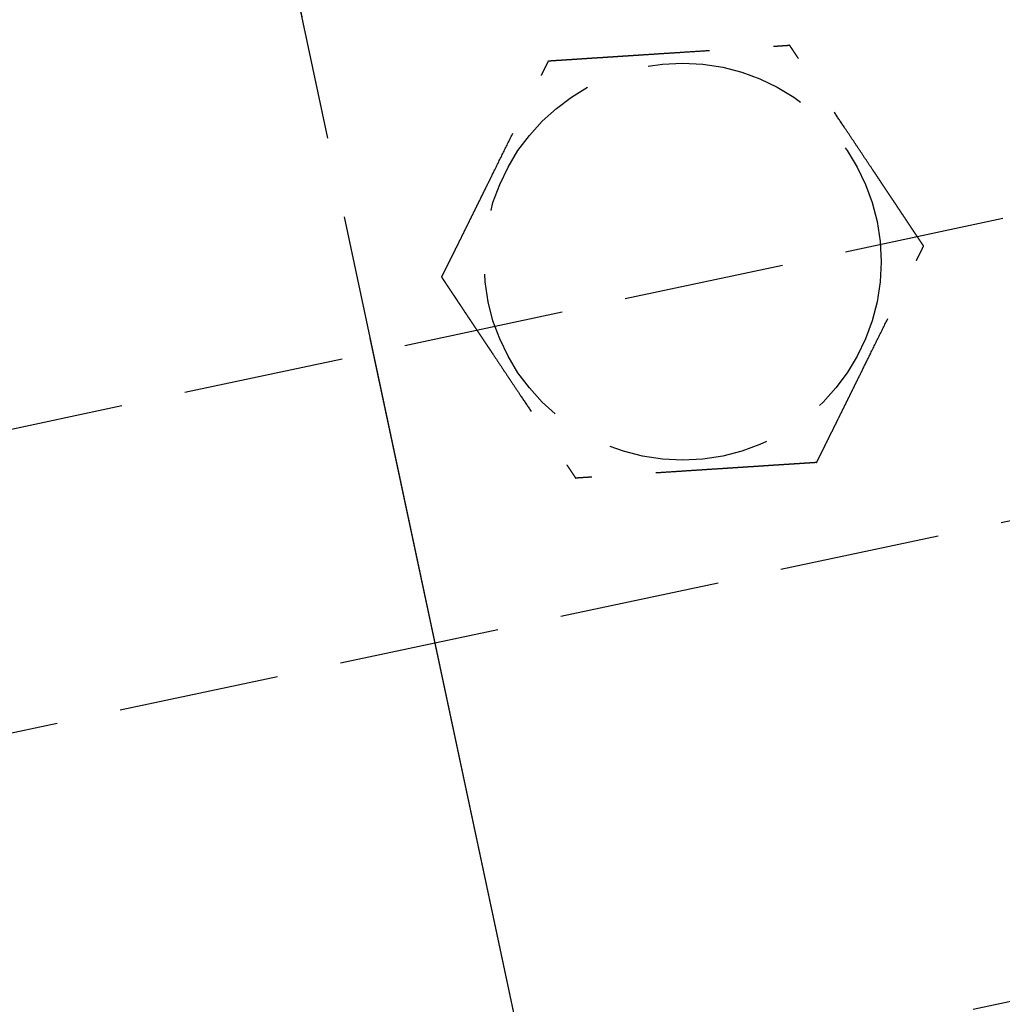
# Model space of a CAD drawing. Header units: millimetres. Extents: x -50096 to 615650, y 194565 to 243945.
# Tile 326 of 354: x 261113 to 261144, y 221329 to 221360. Entities that reach past the tile are written whole.
import ezdxf

# ---------------------------------------------------------------- set-up
doc = ezdxf.new("R2010")
doc.units = ezdxf.units.MM
doc.linetypes.add('ГТО-1 Пунктир', pattern=[7, 5, -2])
doc.linetypes.add('осевая', pattern=[50.8, 31.75, -6.35, 6.35, -6.35])
for name, color, linetype, lineweight in [('ГТО-2_Размеры_035', 2, 'Continuous', 35), ('ОГОС_Пунктир_025', 151, 'ГТО-1 Пунктир', 25), ('ОГСО_Оси_025', 7, 'осевая', 25)]:
    doc.layers.add(name, color=color, linetype=linetype, lineweight=lineweight)

# ---------------------------------------------------------------- blocks, each defined once
blk = doc.blocks.new('ОГСО_Затвор_План')
at = {"layer": 'ОГОС_Пунктир_025'}
for p, q in [((-804.171, -137.499), (-1174.17, -137.499)), ((-804.171, -137.499), (-1174.17, -137.499)), ((-904.17, -152.101), (-784.671, -152.101))]:
    blk.add_line(p, q, dxfattribs=at)
blk.add_lwpolyline([(-877.928, -175.75), (-1127.151, -175.809, -0.414283), (-1137.153, -165.809), (-1137.153, -138.25, -0.414214), (-1127.153, -128.25), (-877.928, -128.25)], format="xyb", dxfattribs=at)
blk.add_circle((-894.17, -127.499), 6.172, dxfattribs=at)
blk.add_circle((-894.17, -127.499), 6.172, dxfattribs=at)
for points, knots in [([(-901.597, -126.417), (-901.597, -126.416), (-901.595, -126.413), (-901.592, -126.41), (-901.588, -126.405), (-901.584, -126.4), (-901.579, -126.393), (-901.572, -126.385), (-901.564, -126.374), (-901.555, -126.362), (-901.544, -126.349), (-901.532, -126.334), (-901.519, -126.318), (-901.502, -126.296), (-901.481, -126.269), (-901.455, -126.237), (-901.428, -126.202), (-901.399, -126.166), (-901.37, -126.128), (-901.334, -126.083), (-901.291, -126.029), (-901.243, -125.968), (-901.193, -125.904), (-901.142, -125.839), (-901.089, -125.773), (-901.036, -125.706), (-900.96, -125.61), (-900.861, -125.484), (-900.739, -125.33), (-900.616, -125.173), (-900.491, -125.015), (-900.365, -124.856), (-900.239, -124.697), (-900.113, -124.536), (-899.986, -124.376), (-899.803, -124.144), (-899.565, -123.843), (-899.232, -123.421), (-898.859, -122.948), (-898.543, -122.549), (-898.326, -122.273), (-898.206, -122.122), (-898.087, -121.971), (-897.969, -121.821), (-897.851, -121.672), (-897.735, -121.525), (-897.635, -121.398), (-897.55, -121.291), (-897.482, -121.204), (-897.415, -121.119), (-897.358, -121.047), (-897.311, -120.988), (-897.275, -120.942), (-897.239, -120.897), (-897.205, -120.854), (-897.172, -120.811), (-897.14, -120.771), (-897.112, -120.736), (-897.088, -120.706), (-897.069, -120.681), (-897.05, -120.658), (-897.033, -120.636), (-897.017, -120.615), (-897.003, -120.597), (-896.99, -120.582), (-896.98, -120.568), (-896.971, -120.557), (-896.963, -120.547), (-896.957, -120.539), (-896.952, -120.533), (-896.949, -120.529), (-896.947, -120.527), (-896.947, -120.526), (-896.946, -120.526)], [0, 0, 0, 0, 0.004182, 0.008797, 0.014275, 0.021049, 0.029551, 0.040214, 0.053194, 0.068473, 0.085818, 0.104993, 0.125765, 0.147899, 0.186716, 0.228314, 0.272434, 0.318813, 0.367193, 0.417312, 0.492943, 0.571351, 0.652175, 0.735056, 0.819634, 0.905547, 0.992437, 1.187015, 1.384222, 1.583667, 1.784962, 1.987716, 2.191542, 2.396048, 2.600847, 2.805548, 3.279756, 3.752759, 4.418911, 5.086096, 5.279547, 5.472711, 5.665166, 5.856488, 6.046256, 6.234045, 6.419434, 6.531413, 6.64193, 6.75058, 6.856957, 6.916901, 6.975706, 7.033118, 7.088884, 7.142749, 7.19446, 7.243764, 7.276857, 7.308463, 7.338412, 7.366534, 7.392658, 7.416614, 7.435447, 7.452366, 7.467208, 7.479807, 7.489999, 7.49762, 7.502504, 7.504452, 7.505541, 7.505541, 7.505541, 7.505541]), ([(-901.597, -126.417), (-901.597, -126.416), (-901.595, -126.413), (-901.592, -126.41), (-901.588, -126.405), (-901.584, -126.4), (-901.579, -126.393), (-901.572, -126.385), (-901.564, -126.374), (-901.555, -126.362), (-901.544, -126.349), (-901.532, -126.334), (-901.519, -126.318), (-901.502, -126.296), (-901.481, -126.269), (-901.455, -126.237), (-901.428, -126.202), (-901.399, -126.166), (-901.37, -126.128), (-901.334, -126.083), (-901.291, -126.029), (-901.243, -125.968), (-901.193, -125.904), (-901.142, -125.839), (-901.089, -125.773), (-901.036, -125.706), (-900.96, -125.61), (-900.861, -125.484), (-900.739, -125.33), (-900.616, -125.173), (-900.491, -125.015), (-900.365, -124.856), (-900.239, -124.697), (-900.113, -124.536), (-899.986, -124.376), (-899.803, -124.144), (-899.565, -123.843), (-899.232, -123.421), (-898.859, -122.948), (-898.543, -122.549), (-898.326, -122.273), (-898.206, -122.122), (-898.087, -121.971), (-897.969, -121.821), (-897.851, -121.672), (-897.735, -121.525), (-897.635, -121.398), (-897.55, -121.291), (-897.482, -121.204), (-897.415, -121.119), (-897.358, -121.047), (-897.311, -120.988), (-897.275, -120.942), (-897.239, -120.897), (-897.205, -120.854), (-897.172, -120.811), (-897.14, -120.771), (-897.112, -120.736), (-897.088, -120.706), (-897.069, -120.681), (-897.05, -120.658), (-897.033, -120.636), (-897.017, -120.615), (-897.003, -120.597), (-896.99, -120.582), (-896.98, -120.568), (-896.971, -120.557), (-896.963, -120.547), (-896.957, -120.539), (-896.952, -120.533), (-896.949, -120.529), (-896.947, -120.527), (-896.947, -120.526), (-896.946, -120.526)], [0, 0, 0, 0, 0.004182, 0.008797, 0.014275, 0.021049, 0.029551, 0.040214, 0.053194, 0.068473, 0.085818, 0.104993, 0.125765, 0.147899, 0.186716, 0.228314, 0.272434, 0.318813, 0.367193, 0.417312, 0.492943, 0.571351, 0.652175, 0.735056, 0.819634, 0.905547, 0.992437, 1.187015, 1.384222, 1.583667, 1.784962, 1.987716, 2.191542, 2.396048, 2.600847, 2.805548, 3.279756, 3.752759, 4.418911, 5.086096, 5.279547, 5.472711, 5.665166, 5.856488, 6.046256, 6.234045, 6.419434, 6.531413, 6.64193, 6.75058, 6.856957, 6.916901, 6.975706, 7.033118, 7.088884, 7.142749, 7.19446, 7.243764, 7.276857, 7.308463, 7.338412, 7.366534, 7.392658, 7.416614, 7.435447, 7.452366, 7.467208, 7.479807, 7.489999, 7.49762, 7.502504, 7.504452, 7.505541, 7.505541, 7.505541, 7.505541]), ([(-896.946, -120.526), (-896.945, -120.526), (-896.943, -120.527), (-896.939, -120.527), (-896.934, -120.528), (-896.929, -120.529), (-896.922, -120.53), (-896.915, -120.531), (-896.905, -120.532), (-896.894, -120.534), (-896.881, -120.536), (-896.867, -120.538), (-896.851, -120.54), (-896.834, -120.542), (-896.815, -120.545), (-896.793, -120.548), (-896.767, -120.552), (-896.736, -120.557), (-896.704, -120.561), (-896.671, -120.566), (-896.636, -120.571), (-896.6, -120.577), (-896.563, -120.582), (-896.519, -120.588), (-896.466, -120.596), (-896.405, -120.605), (-896.343, -120.614), (-896.28, -120.623), (-896.215, -120.633), (-896.149, -120.642), (-896.082, -120.652), (-896.015, -120.662), (-895.916, -120.676), (-895.785, -120.695), (-895.621, -120.719), (-895.456, -120.743), (-895.29, -120.768), (-895.122, -120.792), (-894.953, -120.817), (-894.784, -120.841), (-894.614, -120.866), (-894.444, -120.891), (-894.273, -120.916), (-894.034, -120.95), (-893.727, -120.995), (-893.351, -121.05), (-892.976, -121.105), (-892.555, -121.166), (-892.087, -121.234), (-891.701, -121.291), (-891.445, -121.328), (-891.318, -121.346), (-891.192, -121.365), (-891.066, -121.383), (-890.942, -121.401), (-890.818, -121.419), (-890.695, -121.437), (-890.574, -121.455), (-890.466, -121.471), (-890.373, -121.484), (-890.295, -121.496), (-890.217, -121.507), (-890.14, -121.518), (-890.075, -121.528), (-890.019, -121.536), (-889.974, -121.542), (-889.93, -121.549), (-889.887, -121.555), (-889.846, -121.561), (-889.806, -121.567), (-889.767, -121.572), (-889.734, -121.577), (-889.705, -121.582), (-889.681, -121.585), (-889.659, -121.588), (-889.637, -121.591), (-889.617, -121.594), (-889.599, -121.597), (-889.583, -121.599), (-889.569, -121.601), (-889.557, -121.603), (-889.547, -121.605), (-889.538, -121.606), (-889.531, -121.607), (-889.526, -121.608), (-889.522, -121.608), (-889.52, -121.608), (-889.52, -121.609), (-889.519, -121.609)], [0, 0, 0, 0, 0.003645, 0.007567, 0.012042, 0.017346, 0.023756, 0.031548, 0.040999, 0.052271, 0.06531, 0.079964, 0.096078, 0.113498, 0.132072, 0.151645, 0.181004, 0.211969, 0.244427, 0.278269, 0.313382, 0.349658, 0.386985, 0.425251, 0.484866, 0.546217, 0.60913, 0.673436, 0.738961, 0.805533, 0.872982, 0.941134, 1.009818, 1.173364, 1.338708, 1.505641, 1.673956, 1.843445, 2.013901, 2.185115, 2.356881, 2.528991, 2.701236, 2.87341, 3.253803, 3.633193, 4.011947, 4.390429, 4.911086, 5.431743, 5.559878, 5.687814, 5.81536, 5.942329, 6.06853, 6.193775, 6.317875, 6.440641, 6.561884, 6.642699, 6.722522, 6.801139, 6.878337, 6.953901, 7.000478, 7.046165, 7.090802, 7.13423, 7.176288, 7.216817, 7.255657, 7.292649, 7.318041, 7.342291, 7.365294, 7.386951, 7.407157, 7.425811, 7.44281, 7.456047, 7.467889, 7.478247, 7.487031, 7.49415, 7.499515, 7.503034, 7.504639, 7.505536, 7.505536, 7.505536, 7.505536]), ([(-896.946, -120.526), (-896.945, -120.526), (-896.943, -120.527), (-896.939, -120.527), (-896.934, -120.528), (-896.929, -120.529), (-896.922, -120.53), (-896.915, -120.531), (-896.905, -120.532), (-896.894, -120.534), (-896.881, -120.536), (-896.867, -120.538), (-896.851, -120.54), (-896.834, -120.542), (-896.815, -120.545), (-896.793, -120.548), (-896.767, -120.552), (-896.736, -120.557), (-896.704, -120.561), (-896.671, -120.566), (-896.636, -120.571), (-896.6, -120.577), (-896.563, -120.582), (-896.519, -120.588), (-896.466, -120.596), (-896.405, -120.605), (-896.343, -120.614), (-896.28, -120.623), (-896.215, -120.633), (-896.149, -120.642), (-896.082, -120.652), (-896.015, -120.662), (-895.916, -120.676), (-895.785, -120.695), (-895.621, -120.719), (-895.456, -120.743), (-895.29, -120.768), (-895.122, -120.792), (-894.953, -120.817), (-894.784, -120.841), (-894.614, -120.866), (-894.444, -120.891), (-894.273, -120.916), (-894.034, -120.95), (-893.727, -120.995), (-893.351, -121.05), (-892.976, -121.105), (-892.555, -121.166), (-892.087, -121.234), (-891.701, -121.291), (-891.445, -121.328), (-891.318, -121.346), (-891.192, -121.365), (-891.066, -121.383), (-890.942, -121.401), (-890.818, -121.419), (-890.695, -121.437), (-890.574, -121.455), (-890.466, -121.471), (-890.373, -121.484), (-890.295, -121.496), (-890.217, -121.507), (-890.14, -121.518), (-890.075, -121.528), (-890.019, -121.536), (-889.974, -121.542), (-889.93, -121.549), (-889.887, -121.555), (-889.846, -121.561), (-889.806, -121.567), (-889.767, -121.572), (-889.734, -121.577), (-889.705, -121.582), (-889.681, -121.585), (-889.659, -121.588), (-889.637, -121.591), (-889.617, -121.594), (-889.599, -121.597), (-889.583, -121.599), (-889.569, -121.601), (-889.557, -121.603), (-889.547, -121.605), (-889.538, -121.606), (-889.531, -121.607), (-889.526, -121.608), (-889.522, -121.608), (-889.52, -121.608), (-889.52, -121.609), (-889.519, -121.609)], [0, 0, 0, 0, 0.003645, 0.007567, 0.012042, 0.017346, 0.023756, 0.031548, 0.040999, 0.052271, 0.06531, 0.079964, 0.096078, 0.113498, 0.132072, 0.151645, 0.181004, 0.211969, 0.244427, 0.278269, 0.313382, 0.349658, 0.386985, 0.425251, 0.484866, 0.546217, 0.60913, 0.673436, 0.738961, 0.805533, 0.872982, 0.941134, 1.009818, 1.173364, 1.338708, 1.505641, 1.673956, 1.843445, 2.013901, 2.185115, 2.356881, 2.528991, 2.701236, 2.87341, 3.253803, 3.633193, 4.011947, 4.390429, 4.911086, 5.431743, 5.559878, 5.687814, 5.81536, 5.942329, 6.06853, 6.193775, 6.317875, 6.440641, 6.561884, 6.642699, 6.722522, 6.801139, 6.878337, 6.953901, 7.000478, 7.046165, 7.090802, 7.13423, 7.176288, 7.216817, 7.255657, 7.292649, 7.318041, 7.342291, 7.365294, 7.386951, 7.407157, 7.425811, 7.44281, 7.456047, 7.467889, 7.478247, 7.487031, 7.49415, 7.499515, 7.503034, 7.504639, 7.505536, 7.505536, 7.505536, 7.505536]), ([(-886.743, -128.582), (-886.744, -128.581), (-886.745, -128.578), (-886.746, -128.575), (-886.748, -128.57), (-886.75, -128.565), (-886.752, -128.559), (-886.755, -128.552), (-886.759, -128.543), (-886.763, -128.533), (-886.768, -128.521), (-886.773, -128.507), (-886.779, -128.492), (-886.785, -128.476), (-886.792, -128.459), (-886.801, -128.438), (-886.81, -128.413), (-886.822, -128.384), (-886.834, -128.354), (-886.846, -128.323), (-886.859, -128.29), (-886.873, -128.257), (-886.887, -128.222), (-886.903, -128.18), (-886.923, -128.131), (-886.946, -128.074), (-886.969, -128.016), (-886.993, -127.956), (-887.017, -127.895), (-887.041, -127.833), (-887.066, -127.771), (-887.091, -127.707), (-887.128, -127.614), (-887.178, -127.491), (-887.239, -127.338), (-887.3, -127.183), (-887.363, -127.026), (-887.425, -126.869), (-887.488, -126.711), (-887.552, -126.552), (-887.615, -126.392), (-887.679, -126.232), (-887.742, -126.072), (-887.832, -125.848), (-887.947, -125.559), (-888.087, -125.207), (-888.227, -124.855), (-888.385, -124.459), (-888.56, -124.019), (-888.706, -123.652), (-888.806, -123.402), (-888.859, -123.268), (-888.912, -123.135), (-888.964, -123.003), (-889.017, -122.871), (-889.068, -122.741), (-889.12, -122.613), (-889.163, -122.503), (-889.2, -122.411), (-889.23, -122.336), (-889.259, -122.263), (-889.287, -122.192), (-889.312, -122.13), (-889.332, -122.078), (-889.349, -122.036), (-889.366, -121.994), (-889.382, -121.954), (-889.397, -121.915), (-889.412, -121.877), (-889.427, -121.841), (-889.439, -121.81), (-889.45, -121.783), (-889.459, -121.761), (-889.467, -121.739), (-889.475, -121.719), (-889.483, -121.7), (-889.49, -121.683), (-889.496, -121.668), (-889.501, -121.655), (-889.505, -121.644), (-889.509, -121.634), (-889.512, -121.626), (-889.515, -121.62), (-889.517, -121.615), (-889.518, -121.612), (-889.519, -121.61), (-889.519, -121.609), (-889.519, -121.609)], [0, 0, 0, 0, 0.00365, 0.007576, 0.012055, 0.017363, 0.023776, 0.03157, 0.041023, 0.052294, 0.065333, 0.079985, 0.096097, 0.113515, 0.132087, 0.151658, 0.181016, 0.211981, 0.24444, 0.278282, 0.313398, 0.349675, 0.387004, 0.425272, 0.484886, 0.546235, 0.609146, 0.673449, 0.738971, 0.80554, 0.872985, 0.941134, 1.009814, 1.173359, 1.338702, 1.505636, 1.673951, 1.843442, 2.013899, 2.185115, 2.356883, 2.528995, 2.701242, 2.873418, 3.253811, 3.6332, 4.011952, 4.390433, 4.91109, 5.431746, 5.575887, 5.719745, 5.863051, 6.005536, 6.14693, 6.286965, 6.425372, 6.561882, 6.642702, 6.72253, 6.801151, 6.878353, 6.953922, 7.000499, 7.046184, 7.09082, 7.134247, 7.176303, 7.21683, 7.255668, 7.292657, 7.318047, 7.342295, 7.365296, 7.386951, 7.407156, 7.425809, 7.44281, 7.456048, 7.467893, 7.478254, 7.48704, 7.494162, 7.499528, 7.503048, 7.504653, 7.50555, 7.50555, 7.50555, 7.50555]), ([(-886.743, -128.582), (-886.744, -128.581), (-886.745, -128.578), (-886.746, -128.575), (-886.748, -128.57), (-886.75, -128.565), (-886.752, -128.559), (-886.755, -128.552), (-886.759, -128.543), (-886.763, -128.533), (-886.768, -128.521), (-886.773, -128.507), (-886.779, -128.492), (-886.785, -128.476), (-886.792, -128.459), (-886.801, -128.438), (-886.81, -128.413), (-886.822, -128.384), (-886.834, -128.354), (-886.846, -128.323), (-886.859, -128.29), (-886.873, -128.257), (-886.887, -128.222), (-886.903, -128.18), (-886.923, -128.131), (-886.946, -128.074), (-886.969, -128.016), (-886.993, -127.956), (-887.017, -127.895), (-887.041, -127.833), (-887.066, -127.771), (-887.091, -127.707), (-887.128, -127.614), (-887.178, -127.491), (-887.239, -127.338), (-887.3, -127.183), (-887.363, -127.026), (-887.425, -126.869), (-887.488, -126.711), (-887.552, -126.552), (-887.615, -126.392), (-887.679, -126.232), (-887.742, -126.072), (-887.832, -125.848), (-887.947, -125.559), (-888.087, -125.207), (-888.227, -124.855), (-888.385, -124.459), (-888.56, -124.019), (-888.706, -123.652), (-888.806, -123.402), (-888.859, -123.268), (-888.912, -123.135), (-888.964, -123.003), (-889.017, -122.871), (-889.068, -122.741), (-889.12, -122.613), (-889.163, -122.503), (-889.2, -122.411), (-889.23, -122.336), (-889.259, -122.263), (-889.287, -122.192), (-889.312, -122.13), (-889.332, -122.078), (-889.349, -122.036), (-889.366, -121.994), (-889.382, -121.954), (-889.397, -121.915), (-889.412, -121.877), (-889.427, -121.841), (-889.439, -121.81), (-889.45, -121.783), (-889.459, -121.761), (-889.467, -121.739), (-889.475, -121.719), (-889.483, -121.7), (-889.49, -121.683), (-889.496, -121.668), (-889.501, -121.655), (-889.505, -121.644), (-889.509, -121.634), (-889.512, -121.626), (-889.515, -121.62), (-889.517, -121.615), (-889.518, -121.612), (-889.519, -121.61), (-889.519, -121.609), (-889.519, -121.609)], [0, 0, 0, 0, 0.00365, 0.007576, 0.012055, 0.017363, 0.023776, 0.03157, 0.041023, 0.052294, 0.065333, 0.079985, 0.096097, 0.113515, 0.132087, 0.151658, 0.181016, 0.211981, 0.24444, 0.278282, 0.313398, 0.349675, 0.387004, 0.425272, 0.484886, 0.546235, 0.609146, 0.673449, 0.738971, 0.80554, 0.872985, 0.941134, 1.009814, 1.173359, 1.338702, 1.505636, 1.673951, 1.843442, 2.013899, 2.185115, 2.356883, 2.528995, 2.701242, 2.873418, 3.253811, 3.6332, 4.011952, 4.390433, 4.91109, 5.431746, 5.575887, 5.719745, 5.863051, 6.005536, 6.14693, 6.286965, 6.425372, 6.561882, 6.642702, 6.72253, 6.801151, 6.878353, 6.953922, 7.000499, 7.046184, 7.09082, 7.134247, 7.176303, 7.21683, 7.255668, 7.292657, 7.318047, 7.342295, 7.365296, 7.386951, 7.407156, 7.425809, 7.44281, 7.456048, 7.467893, 7.478254, 7.48704, 7.494162, 7.499528, 7.503048, 7.504653, 7.50555, 7.50555, 7.50555, 7.50555]), ([(-901.597, -126.417), (-901.597, -126.418), (-901.596, -126.42), (-901.595, -126.424), (-901.593, -126.428), (-901.591, -126.433), (-901.588, -126.439), (-901.586, -126.447), (-901.582, -126.455), (-901.578, -126.466), (-901.573, -126.478), (-901.568, -126.492), (-901.562, -126.506), (-901.555, -126.523), (-901.548, -126.54), (-901.54, -126.561), (-901.53, -126.585), (-901.519, -126.614), (-901.507, -126.644), (-901.494, -126.676), (-901.481, -126.708), (-901.468, -126.742), (-901.454, -126.777), (-901.437, -126.818), (-901.418, -126.868), (-901.395, -126.925), (-901.372, -126.983), (-901.348, -127.043), (-901.324, -127.104), (-901.299, -127.165), (-901.274, -127.228), (-901.249, -127.291), (-901.212, -127.384), (-901.163, -127.507), (-901.102, -127.661), (-901.04, -127.816), (-900.978, -127.972), (-900.915, -128.13), (-900.852, -128.288), (-900.789, -128.447), (-900.726, -128.607), (-900.662, -128.766), (-900.598, -128.926), (-900.509, -129.151), (-900.394, -129.44), (-900.254, -129.792), (-900.114, -130.144), (-899.956, -130.54), (-899.781, -130.98), (-899.635, -131.347), (-899.535, -131.597), (-899.482, -131.731), (-899.429, -131.864), (-899.376, -131.996), (-899.324, -132.127), (-899.272, -132.257), (-899.221, -132.386), (-899.177, -132.496), (-899.141, -132.588), (-899.111, -132.662), (-899.082, -132.735), (-899.054, -132.807), (-899.029, -132.869), (-899.008, -132.921), (-898.991, -132.963), (-898.975, -133.004), (-898.959, -133.045), (-898.943, -133.084), (-898.928, -133.121), (-898.914, -133.157), (-898.902, -133.189), (-898.891, -133.216), (-898.882, -133.238), (-898.873, -133.259), (-898.865, -133.279), (-898.858, -133.298), (-898.851, -133.315), (-898.845, -133.331), (-898.84, -133.344), (-898.836, -133.355), (-898.832, -133.364), (-898.828, -133.372), (-898.826, -133.379), (-898.824, -133.384), (-898.823, -133.387), (-898.822, -133.389), (-898.822, -133.39), (-898.821, -133.39)], [0, 0, 0, 0, 0.003644, 0.007565, 0.012038, 0.017342, 0.023751, 0.031543, 0.040995, 0.052268, 0.065309, 0.079966, 0.096083, 0.113506, 0.132083, 0.151658, 0.181017, 0.211981, 0.244437, 0.278276, 0.313387, 0.349659, 0.386981, 0.425244, 0.484857, 0.546206, 0.60912, 0.673425, 0.738951, 0.805525, 0.872975, 0.941128, 1.009814, 1.173364, 1.33871, 1.505645, 1.673962, 1.843452, 2.013908, 2.185123, 2.356889, 2.528998, 2.701244, 2.873418, 3.253809, 3.633199, 4.011951, 4.390433, 4.911089, 5.431746, 5.575888, 5.719747, 5.863054, 6.005539, 6.146934, 6.286969, 6.425374, 6.561882, 6.642696, 6.722517, 6.801133, 6.87833, 6.953895, 7.000474, 7.046164, 7.090803, 7.134233, 7.176294, 7.216824, 7.255665, 7.292657, 7.318048, 7.342295, 7.365297, 7.386951, 7.407156, 7.42581, 7.44281, 7.456048, 7.467893, 7.478253, 7.48704, 7.494162, 7.499528, 7.503048, 7.504653, 7.50555, 7.50555, 7.50555, 7.50555]), ([(-901.597, -126.417), (-901.597, -126.418), (-901.596, -126.42), (-901.595, -126.424), (-901.593, -126.428), (-901.591, -126.433), (-901.588, -126.439), (-901.586, -126.447), (-901.582, -126.455), (-901.578, -126.466), (-901.573, -126.478), (-901.568, -126.492), (-901.562, -126.506), (-901.555, -126.523), (-901.548, -126.54), (-901.54, -126.561), (-901.53, -126.585), (-901.519, -126.614), (-901.507, -126.644), (-901.494, -126.676), (-901.481, -126.708), (-901.468, -126.742), (-901.454, -126.777), (-901.437, -126.818), (-901.418, -126.868), (-901.395, -126.925), (-901.372, -126.983), (-901.348, -127.043), (-901.324, -127.104), (-901.299, -127.165), (-901.274, -127.228), (-901.249, -127.291), (-901.212, -127.384), (-901.163, -127.507), (-901.102, -127.661), (-901.04, -127.816), (-900.978, -127.972), (-900.915, -128.13), (-900.852, -128.288), (-900.789, -128.447), (-900.726, -128.607), (-900.662, -128.766), (-900.598, -128.926), (-900.509, -129.151), (-900.394, -129.44), (-900.254, -129.792), (-900.114, -130.144), (-899.956, -130.54), (-899.781, -130.98), (-899.635, -131.347), (-899.535, -131.597), (-899.482, -131.731), (-899.429, -131.864), (-899.376, -131.996), (-899.324, -132.127), (-899.272, -132.257), (-899.221, -132.386), (-899.177, -132.496), (-899.141, -132.588), (-899.111, -132.662), (-899.082, -132.735), (-899.054, -132.807), (-899.029, -132.869), (-899.008, -132.921), (-898.991, -132.963), (-898.975, -133.004), (-898.959, -133.045), (-898.943, -133.084), (-898.928, -133.121), (-898.914, -133.157), (-898.902, -133.189), (-898.891, -133.216), (-898.882, -133.238), (-898.873, -133.259), (-898.865, -133.279), (-898.858, -133.298), (-898.851, -133.315), (-898.845, -133.331), (-898.84, -133.344), (-898.836, -133.355), (-898.832, -133.364), (-898.828, -133.372), (-898.826, -133.379), (-898.824, -133.384), (-898.823, -133.387), (-898.822, -133.389), (-898.822, -133.39), (-898.821, -133.39)], [0, 0, 0, 0, 0.003644, 0.007565, 0.012038, 0.017342, 0.023751, 0.031543, 0.040995, 0.052268, 0.065309, 0.079966, 0.096083, 0.113506, 0.132083, 0.151658, 0.181017, 0.211981, 0.244437, 0.278276, 0.313387, 0.349659, 0.386981, 0.425244, 0.484857, 0.546206, 0.60912, 0.673425, 0.738951, 0.805525, 0.872975, 0.941128, 1.009814, 1.173364, 1.33871, 1.505645, 1.673962, 1.843452, 2.013908, 2.185123, 2.356889, 2.528998, 2.701244, 2.873418, 3.253809, 3.633199, 4.011951, 4.390433, 4.911089, 5.431746, 5.575888, 5.719747, 5.863054, 6.005539, 6.146934, 6.286969, 6.425374, 6.561882, 6.642696, 6.722517, 6.801133, 6.87833, 6.953895, 7.000474, 7.046164, 7.090803, 7.134233, 7.176294, 7.216824, 7.255665, 7.292657, 7.318048, 7.342295, 7.365297, 7.386951, 7.407156, 7.42581, 7.44281, 7.456048, 7.467893, 7.478253, 7.48704, 7.494162, 7.499528, 7.503048, 7.504653, 7.50555, 7.50555, 7.50555, 7.50555]), ([(-891.394, -134.473), (-891.393, -134.472), (-891.392, -134.469), (-891.389, -134.465), (-891.385, -134.461), (-891.381, -134.456), (-891.376, -134.449), (-891.369, -134.44), (-891.361, -134.43), (-891.351, -134.418), (-891.341, -134.405), (-891.329, -134.39), (-891.316, -134.374), (-891.299, -134.352), (-891.278, -134.325), (-891.252, -134.293), (-891.225, -134.258), (-891.196, -134.222), (-891.166, -134.184), (-891.13, -134.138), (-891.088, -134.085), (-891.04, -134.024), (-890.99, -133.96), (-890.938, -133.895), (-890.886, -133.829), (-890.833, -133.762), (-890.757, -133.666), (-890.658, -133.54), (-890.536, -133.386), (-890.413, -133.229), (-890.288, -133.071), (-890.162, -132.912), (-890.036, -132.752), (-889.909, -132.592), (-889.783, -132.431), (-889.6, -132.2), (-889.362, -131.899), (-889.029, -131.477), (-888.656, -131.004), (-888.34, -130.605), (-888.123, -130.329), (-888.003, -130.178), (-887.884, -130.027), (-887.766, -129.877), (-887.648, -129.728), (-887.532, -129.58), (-887.432, -129.454), (-887.347, -129.347), (-887.279, -129.26), (-887.212, -129.175), (-887.155, -129.103), (-887.108, -129.044), (-887.072, -128.998), (-887.036, -128.953), (-887.002, -128.909), (-886.969, -128.867), (-886.937, -128.827), (-886.909, -128.792), (-886.885, -128.762), (-886.866, -128.737), (-886.847, -128.714), (-886.83, -128.692), (-886.814, -128.671), (-886.799, -128.653), (-886.787, -128.637), (-886.777, -128.624), (-886.768, -128.613), (-886.76, -128.603), (-886.753, -128.595), (-886.749, -128.589), (-886.746, -128.585), (-886.744, -128.583), (-886.744, -128.582), (-886.743, -128.582)], [0, 0, 0, 0, 0.004182, 0.008797, 0.014275, 0.021049, 0.029551, 0.040214, 0.053194, 0.068473, 0.085818, 0.104993, 0.125765, 0.147899, 0.186716, 0.228314, 0.272433, 0.318813, 0.367192, 0.417312, 0.492943, 0.571351, 0.652175, 0.735056, 0.819634, 0.905547, 0.992437, 1.187015, 1.384222, 1.583667, 1.784962, 1.987716, 2.191542, 2.396048, 2.600847, 2.805548, 3.279755, 3.752759, 4.418912, 5.086096, 5.279542, 5.472702, 5.665153, 5.856471, 6.046236, 6.234023, 6.41941, 6.531396, 6.64192, 6.750575, 6.856957, 6.916897, 6.975698, 7.033107, 7.088869, 7.14273, 7.194439, 7.243741, 7.276837, 7.308446, 7.338398, 7.366523, 7.392652, 7.416614, 7.435451, 7.452376, 7.467221, 7.479822, 7.490013, 7.497629, 7.502504, 7.504441, 7.505517, 7.505517, 7.505517, 7.505517]), ([(-891.394, -134.473), (-891.393, -134.472), (-891.392, -134.469), (-891.389, -134.465), (-891.385, -134.461), (-891.381, -134.456), (-891.376, -134.449), (-891.369, -134.44), (-891.361, -134.43), (-891.351, -134.418), (-891.341, -134.405), (-891.329, -134.39), (-891.316, -134.374), (-891.299, -134.352), (-891.278, -134.325), (-891.252, -134.293), (-891.225, -134.258), (-891.196, -134.222), (-891.166, -134.184), (-891.13, -134.138), (-891.088, -134.085), (-891.04, -134.024), (-890.99, -133.96), (-890.938, -133.895), (-890.886, -133.829), (-890.833, -133.762), (-890.757, -133.666), (-890.658, -133.54), (-890.536, -133.386), (-890.413, -133.229), (-890.288, -133.071), (-890.162, -132.912), (-890.036, -132.752), (-889.909, -132.592), (-889.783, -132.431), (-889.6, -132.2), (-889.362, -131.899), (-889.029, -131.477), (-888.656, -131.004), (-888.34, -130.605), (-888.123, -130.329), (-888.003, -130.178), (-887.884, -130.027), (-887.766, -129.877), (-887.648, -129.728), (-887.532, -129.58), (-887.432, -129.454), (-887.347, -129.347), (-887.279, -129.26), (-887.212, -129.175), (-887.155, -129.103), (-887.108, -129.044), (-887.072, -128.998), (-887.036, -128.953), (-887.002, -128.909), (-886.969, -128.867), (-886.937, -128.827), (-886.909, -128.792), (-886.885, -128.762), (-886.866, -128.737), (-886.847, -128.714), (-886.83, -128.692), (-886.814, -128.671), (-886.799, -128.653), (-886.787, -128.637), (-886.777, -128.624), (-886.768, -128.613), (-886.76, -128.603), (-886.753, -128.595), (-886.749, -128.589), (-886.746, -128.585), (-886.744, -128.583), (-886.744, -128.582), (-886.743, -128.582)], [0, 0, 0, 0, 0.004182, 0.008797, 0.014275, 0.021049, 0.029551, 0.040214, 0.053194, 0.068473, 0.085818, 0.104993, 0.125765, 0.147899, 0.186716, 0.228314, 0.272433, 0.318813, 0.367192, 0.417312, 0.492943, 0.571351, 0.652175, 0.735056, 0.819634, 0.905547, 0.992437, 1.187015, 1.384222, 1.583667, 1.784962, 1.987716, 2.191542, 2.396048, 2.600847, 2.805548, 3.279755, 3.752759, 4.418912, 5.086096, 5.279542, 5.472702, 5.665153, 5.856471, 6.046236, 6.234023, 6.41941, 6.531396, 6.64192, 6.750575, 6.856957, 6.916897, 6.975698, 7.033107, 7.088869, 7.14273, 7.194439, 7.243741, 7.276837, 7.308446, 7.338398, 7.366523, 7.392652, 7.416614, 7.435451, 7.452376, 7.467221, 7.479822, 7.490013, 7.497629, 7.502504, 7.504441, 7.505517, 7.505517, 7.505517, 7.505517]), ([(-891.394, -134.473), (-891.396, -134.472), (-891.398, -134.472), (-891.402, -134.472), (-891.407, -134.471), (-891.412, -134.47), (-891.418, -134.469), (-891.426, -134.468), (-891.436, -134.467), (-891.447, -134.465), (-891.46, -134.463), (-891.474, -134.461), (-891.49, -134.459), (-891.507, -134.456), (-891.525, -134.454), (-891.548, -134.45), (-891.574, -134.446), (-891.605, -134.442), (-891.637, -134.437), (-891.67, -134.432), (-891.705, -134.427), (-891.741, -134.422), (-891.778, -134.417), (-891.822, -134.41), (-891.875, -134.403), (-891.935, -134.394), (-891.998, -134.385), (-892.061, -134.375), (-892.126, -134.366), (-892.192, -134.356), (-892.258, -134.347), (-892.326, -134.337), (-892.425, -134.322), (-892.556, -134.303), (-892.72, -134.279), (-892.885, -134.255), (-893.051, -134.231), (-893.219, -134.207), (-893.387, -134.182), (-893.557, -134.157), (-893.727, -134.133), (-893.897, -134.108), (-894.067, -134.083), (-894.306, -134.048), (-894.614, -134.003), (-894.989, -133.949), (-895.364, -133.894), (-895.786, -133.833), (-896.254, -133.764), (-896.64, -133.708), (-896.896, -133.671), (-897.023, -133.652), (-897.149, -133.634), (-897.274, -133.616), (-897.399, -133.597), (-897.523, -133.579), (-897.646, -133.561), (-897.767, -133.544), (-897.874, -133.528), (-897.967, -133.515), (-898.046, -133.503), (-898.124, -133.492), (-898.2, -133.481), (-898.266, -133.471), (-898.321, -133.463), (-898.366, -133.456), (-898.411, -133.45), (-898.454, -133.444), (-898.495, -133.438), (-898.535, -133.432), (-898.574, -133.426), (-898.607, -133.421), (-898.635, -133.417), (-898.659, -133.414), (-898.682, -133.41), (-898.704, -133.407), (-898.724, -133.404), (-898.742, -133.402), (-898.758, -133.399), (-898.772, -133.397), (-898.784, -133.396), (-898.794, -133.394), (-898.803, -133.393), (-898.81, -133.392), (-898.815, -133.391), (-898.818, -133.391), (-898.82, -133.39), (-898.821, -133.39), (-898.821, -133.39)], [0, 0, 0, 0, 0.003645, 0.007566, 0.01204, 0.017343, 0.023753, 0.031545, 0.040995, 0.052267, 0.065307, 0.079961, 0.096076, 0.113497, 0.132072, 0.151645, 0.181005, 0.211969, 0.244427, 0.278268, 0.313381, 0.349656, 0.386981, 0.425247, 0.484861, 0.546211, 0.609125, 0.67343, 0.738956, 0.805528, 0.872977, 0.94113, 1.009814, 1.173361, 1.338705, 1.505638, 1.673953, 1.843442, 2.013898, 2.185112, 2.356877, 2.528986, 2.701232, 2.873405, 3.253798, 3.633188, 4.011942, 4.390424, 4.911082, 5.431739, 5.559874, 5.68781, 5.815356, 5.942324, 6.068525, 6.193771, 6.317871, 6.440637, 6.56188, 6.642696, 6.72252, 6.801138, 6.878336, 6.953902, 7.000478, 7.046165, 7.090801, 7.134228, 7.176285, 7.216814, 7.255653, 7.292644, 7.318037, 7.342286, 7.36529, 7.386946, 7.407152, 7.425806, 7.442806, 7.456042, 7.467885, 7.478243, 7.487027, 7.494147, 7.499511, 7.50303, 7.504635, 7.505532, 7.505532, 7.505532, 7.505532]), ([(-891.394, -134.473), (-891.396, -134.472), (-891.398, -134.472), (-891.402, -134.472), (-891.407, -134.471), (-891.412, -134.47), (-891.418, -134.469), (-891.426, -134.468), (-891.436, -134.467), (-891.447, -134.465), (-891.46, -134.463), (-891.474, -134.461), (-891.49, -134.459), (-891.507, -134.456), (-891.525, -134.454), (-891.548, -134.45), (-891.574, -134.446), (-891.605, -134.442), (-891.637, -134.437), (-891.67, -134.432), (-891.705, -134.427), (-891.741, -134.422), (-891.778, -134.417), (-891.822, -134.41), (-891.875, -134.403), (-891.935, -134.394), (-891.998, -134.385), (-892.061, -134.375), (-892.126, -134.366), (-892.192, -134.356), (-892.258, -134.347), (-892.326, -134.337), (-892.425, -134.322), (-892.556, -134.303), (-892.72, -134.279), (-892.885, -134.255), (-893.051, -134.231), (-893.219, -134.207), (-893.387, -134.182), (-893.557, -134.157), (-893.727, -134.133), (-893.897, -134.108), (-894.067, -134.083), (-894.306, -134.048), (-894.614, -134.003), (-894.989, -133.949), (-895.364, -133.894), (-895.786, -133.833), (-896.254, -133.764), (-896.64, -133.708), (-896.896, -133.671), (-897.023, -133.652), (-897.149, -133.634), (-897.274, -133.616), (-897.399, -133.597), (-897.523, -133.579), (-897.646, -133.561), (-897.767, -133.544), (-897.874, -133.528), (-897.967, -133.515), (-898.046, -133.503), (-898.124, -133.492), (-898.2, -133.481), (-898.266, -133.471), (-898.321, -133.463), (-898.366, -133.456), (-898.411, -133.45), (-898.454, -133.444), (-898.495, -133.438), (-898.535, -133.432), (-898.574, -133.426), (-898.607, -133.421), (-898.635, -133.417), (-898.659, -133.414), (-898.682, -133.41), (-898.704, -133.407), (-898.724, -133.404), (-898.742, -133.402), (-898.758, -133.399), (-898.772, -133.397), (-898.784, -133.396), (-898.794, -133.394), (-898.803, -133.393), (-898.81, -133.392), (-898.815, -133.391), (-898.818, -133.391), (-898.82, -133.39), (-898.821, -133.39), (-898.821, -133.39)], [0, 0, 0, 0, 0.003645, 0.007566, 0.01204, 0.017343, 0.023753, 0.031545, 0.040995, 0.052267, 0.065307, 0.079961, 0.096076, 0.113497, 0.132072, 0.151645, 0.181005, 0.211969, 0.244427, 0.278268, 0.313381, 0.349656, 0.386981, 0.425247, 0.484861, 0.546211, 0.609125, 0.67343, 0.738956, 0.805528, 0.872977, 0.94113, 1.009814, 1.173361, 1.338705, 1.505638, 1.673953, 1.843442, 2.013898, 2.185112, 2.356877, 2.528986, 2.701232, 2.873405, 3.253798, 3.633188, 4.011942, 4.390424, 4.911082, 5.431739, 5.559874, 5.68781, 5.815356, 5.942324, 6.068525, 6.193771, 6.317871, 6.440637, 6.56188, 6.642696, 6.72252, 6.801138, 6.878336, 6.953902, 7.000478, 7.046165, 7.090801, 7.134228, 7.176285, 7.216814, 7.255653, 7.292644, 7.318037, 7.342286, 7.36529, 7.386946, 7.407152, 7.425806, 7.442806, 7.456042, 7.467885, 7.478243, 7.487027, 7.494147, 7.499511, 7.50303, 7.504635, 7.505532, 7.505532, 7.505532, 7.505532])]:
    blk.add_open_spline(points, degree=3, knots=knots, dxfattribs=at)
at = {"layer": 'ОГСО_Оси_025'}
for p, q in [((-904.17, 684.999), (-904.17, -995.001)), ((-904.17, 231.655), (-904.17, -211.166))]:
    blk.add_line(p, q, dxfattribs=at)
blk = doc.blocks.new('A$C1AA538EC')
at = {"layer": 'ГТО-2_Размеры_035', "rotation": 11.99999999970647}
blk.add_blockref('ОГСО_Затвор_План', (6013.364, -11100.071), dxfattribs=at)

msp = doc.modelspace()

# ---------------------------------------------------------------- block references
at = {"layer": 'ГТО-2_Размеры_035'}
msp.add_blockref('A$C1AA538EC', (255968.45, 232762.782), dxfattribs=at)

doc.saveas('drawing.dxf')
